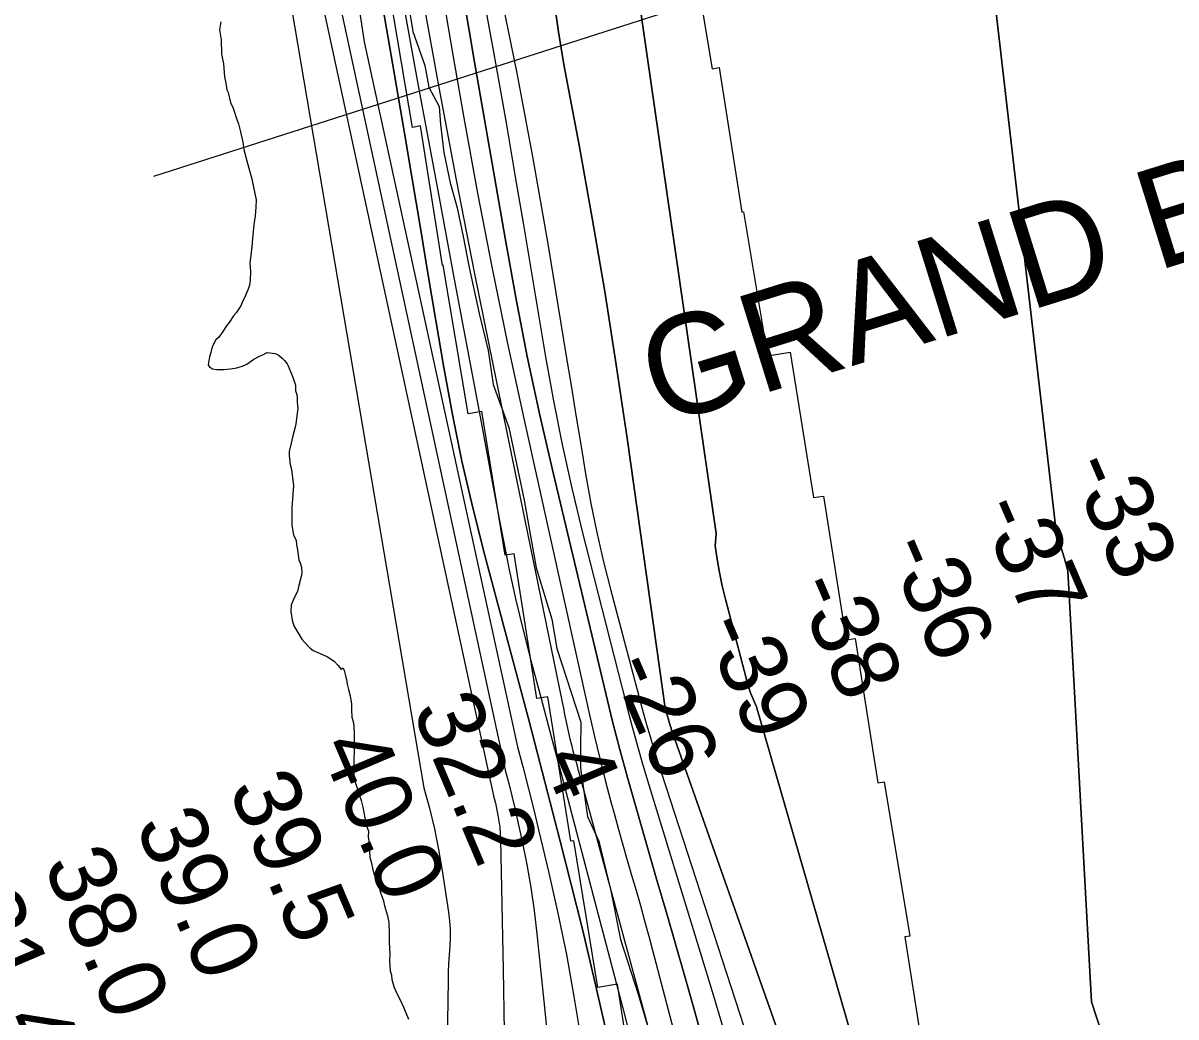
# Model space of a CAD drawing. Extents: x 3263578 to 3301413, y 764927 to 798602.
# Drawn here: x 3275974 to 3277128, y 788791 to 789786 of the extents above; entities that cross this region are included whole.
import ezdxf

# ---------------------------------------------------------------- set-up
doc = ezdxf.new("R2010")
doc.units = 0
for name, color, linetype in [('V-RIVR-EDGE', 7, 'Continuous'), ('V-RIVR-RANG', 7, 'Continuous'), ('V-RRAP-RVMT', 7, 'Continuous'), ('V-SITE-VEGE', 7, 'Continuous'), ('V-TOPO-DPTH', 7, 'Continuous'), ('V-TOPO-GNAM-IDEN', 7, 'Continuous'), ('V-TOPO-MAJR', 7, 'Continuous'), ('V-TOPO-MINR', 7, 'Continuous'), ('V-TOPO-WATR', 7, 'Continuous'), ('V-UTIL-LINE', 7, 'Continuous')]:
    doc.layers.add(name, color=color, linetype=linetype)

msp = doc.modelspace()

# ---------------------------------------------------------------- linework, layer by layer
at = {"layer": 'V-RIVR-EDGE'}
for points in [[(3276326.9, 790006.1), (3276364.1, 789777.4), (3276376.2, 789743.4), (3276380.1, 789721.7), (3276390.5, 789702.5), (3276391.7, 789684.3), (3276395.1, 789656.4), (3276401.6, 789626), (3276408.5, 789600.8), (3276414.5, 789572.1), (3276420.5, 789541.2), (3276430.4, 789495.1), (3276439.4, 789458.1), (3276444.6, 789424.2), (3276460.1, 789381.1), (3276475.6, 789308.5), (3276487.6, 789240.7), (3276503.1, 789189.3), (3276508.2, 789159.8), (3276532.4, 789086.2), (3276531.9, 789060.2), (3276531.8, 789040.2)], [(3276531.8, 789040.2), (3276539.1, 788991.9), (3276550.4, 788967.1), (3276562.4, 788917.5), (3276571.8, 788868.8), (3276589.5, 788814), (3276601.2, 788774.8), (3276604.6, 788737.5), (3276618.4, 788716.6), (3276625.7, 788692.6), (3276636.5, 788649.6), (3276636.9, 788619.1), (3276649.4, 788580.9), (3276650.6, 788563.9), (3276657.1, 788543.5), (3276654.5, 788525.2), (3276675.6, 788451.3), (3276683.7, 788408.6), (3276703.2, 788356.9), (3276718.2, 788297.7), (3276753.2, 788209.4), (3276769.1, 788145), (3276779.4, 788087.6), (3276791.9, 788028.9)]]:
    msp.add_lwpolyline(points, dxfattribs=at)
at = {"layer": 'V-RRAP-RVMT'}
for points in [[(3276641.3, 789874.1), (3276663.8, 789740.2), (3276670.6, 789741.3), (3276693.4, 789596.7), (3276695.1, 789597), (3276718.9, 789452.9), (3276741.8, 789456.5), (3276765.2, 789311), (3276775.2, 789312.5), (3276797.8, 789168.6), (3276806.6, 789170), (3276829.3, 789025.4), (3276835.9, 789026.4), (3276861.3, 788872.1)], [(3276488.3, 789109.8), (3276465.5, 789254.8), (3276456.5, 789253.3), (3276433.2, 789397), (3276419.4, 789394.7), (3276394.6, 789543.4), (3276393.8, 789543.3), (3276371.8, 789682.9), (3276363.8, 789681.5), (3276337.9, 789835.6)], [(3276790.8, 787962.4), (3276746, 788107), (3276752.7, 788109.1), (3276715.9, 788245.2), (3276709.5, 788243.4), (3276669.2, 788391.8), (3276665.8, 788391.1), (3276633.3, 788540.6), (3276631.5, 788540.3), (3276608.3, 788684.5), (3276590.9, 788681.8), (3276568.8, 788824), (3276549.4, 788820.8), (3276525.2, 788967.5), (3276522.2, 788967), (3276499.3, 789111.5), (3276488.3, 789109.8)], [(3276861.3, 788872.1), (3276856.6, 788871.4), (3276877.3, 788737.3), (3276894, 788740), (3276915.8, 788603.5), (3276940.9, 788608.9), (3276973.7, 788458.2), (3276969.7, 788457.3), (3277003.4, 788332.9), (3277006.8, 788333.8), (3277043.2, 788199.1), (3277050.8, 788201.5), (3277092.3, 788067.5)]]:
    msp.add_lwpolyline(points, dxfattribs=at)
at = {"layer": 'V-SITE-VEGE'}
for points in [[(3276172, 789787.2), (3276170.7, 789779.1), (3276172.4, 789769), (3276172.9, 789754.6), (3276174.7, 789745.2), (3276175.9, 789732.1), (3276177, 789725.8), (3276178.2, 789718.9), (3276179.5, 789716.4), (3276181.9, 789706.4), (3276184.3, 789700.7), (3276188, 789689.4), (3276189.8, 789685), (3276191.6, 789676.9), (3276194, 789666.8), (3276195.2, 789659.3), (3276198.2, 789648), (3276200, 789640.5), (3276203.1, 789629.8), (3276204.9, 789621.7), (3276207.3, 789609.1), (3276207.2, 789601.6), (3276206.5, 789592.8), (3276205.1, 789584.1), (3276203.8, 789570.3), (3276203.1, 789561.6), (3276201, 789546), (3276201.6, 789537.2), (3276201.5, 789528.4), (3276200.8, 789523.4), (3276199.5, 789519.7), (3276198.3, 789517.2), (3276195.7, 789510.9), (3276193.8, 789507.2), (3276192.5, 789503.5), (3276190.6, 789501), (3276187.4, 789496), (3276184.9, 789492.9), (3276180.4, 789486.1), (3276177.9, 789482.9), (3276174.1, 789477.3), (3276172.2, 789474.2), (3276169.7, 789471.1), (3276167.1, 789468.7), (3276163.3, 789461.8), (3276162, 789456.2), (3276160.7, 789451.8), (3276159.4, 789443.7), (3276160.6, 789441.8), (3276163.7, 789439.9), (3276168.1, 789439.2), (3276175, 789439.2), (3276181.9, 789439.7), (3276188.2, 789440.9), (3276194.4, 789442.7), (3276198.2, 789444.6), (3276205.1, 789449.5), (3276210.8, 789452.6), (3276214, 789453.8), (3276218.4, 789456.3), (3276226.5, 789455), (3276229.6, 789453.7), (3276233.3, 789450.5), (3276235.8, 789448), (3276238.3, 789444.8), (3276239.5, 789442.9), (3276243.8, 789432.3)], [(3276243.8, 789432.3), (3276245, 789428.5), (3276246.8, 789423.5), (3276246.8, 789417.8), (3276248, 789414.1), (3276248.6, 789410.3), (3276248.6, 789406.6), (3276249.1, 789400.3), (3276247.1, 789384.7), (3276246.5, 789381.5), (3276243.9, 789371.5), (3276242.5, 789365.3), (3276240.6, 789357.2), (3276240.6, 789352.8), (3276241.1, 789347.8), (3276241.1, 789345.3), (3276242.9, 789339), (3276244.7, 789322.7), (3276244.6, 789319), (3276243.9, 789309), (3276243.2, 789301.4), (3276243, 789283.3), (3276244.8, 789273.3), (3276247.3, 789268.2), (3276247.9, 789263.8), (3276248.5, 789260.7), (3276249, 789256.3), (3276249.6, 789253.2), (3276250.2, 789248.8), (3276251.4, 789245.7), (3276252.7, 789241.3), (3276253.2, 789235.6), (3276252.6, 789231.9), (3276250, 789223.1), (3276248.7, 789216.9), (3276245.5, 789210.7), (3276242.3, 789203.2), (3276242.2, 789196.9), (3276243.4, 789188.2), (3276245.2, 789182.5), (3276253.2, 789169.3), (3276258.8, 789163), (3276261.3, 789160.4), (3276264.4, 789157.9), (3276273.8, 789154.1), (3276278.7, 789151.5), (3276285.6, 789147.1), (3276289.3, 789143.3), (3276291.2, 789140.8), (3276292.4, 789138.9), (3276294.3, 789140.7), (3276295.5, 789138.2), (3276296.1, 789135.1), (3276296.7, 789132.6), (3276297.9, 789128.8), (3276298.5, 789124.4), (3276299.7, 789118.8), (3276301.5, 789112.5), (3276302.7, 789104.4), (3276302.7, 789098.7), (3276303.2, 789091.2), (3276304.4, 789086.8), (3276305, 789082.4), (3276305.6, 789074.3), (3276305.2, 789032.3), (3276306.4, 789029.2), (3276306.4, 789026.1), (3276308.2, 789021.1), (3276312.5, 789007.9), (3276314.3, 789001), (3276317.3, 788985.3), (3276318.5, 788980.9), (3276319.7, 788977.1), (3276319.6, 788971.5), (3276320.2, 788967.1), (3276320.2, 788961.5), (3276320.7, 788957.1), (3276321.3, 788950.8), (3276322.5, 788946.4), (3276323.7, 788940.2), (3276325.5, 788933.9), (3276328, 788927.6), (3276331, 788918.8), (3276331.6, 788916.3), (3276334.7, 788907.5), (3276335.9, 788902.5), (3276338.9, 788892.5), (3276340.1, 788885.6), (3276340.6, 788874.3), (3276340.6, 788866.2), (3276341.1, 788854.3), (3276341, 788847.4), (3276341.5, 788837.3), (3276342.8, 788833), (3276343.3, 788828.6), (3276345.2, 788821.7), (3276347.6, 788816), (3276351.9, 788807.8), (3276355, 788800.9), (3276357.4, 788794.6), (3276359.9, 788789)]]:
    msp.add_lwpolyline(points, dxfattribs=at)
at = {"layer": 'V-TOPO-DPTH'}
for points in [[(3276263.1, 791486.1), (3276281.5, 791369.4), (3276296.2, 791282.2), (3276312.2, 791195.2), (3276330.2, 791108.6), (3276349.4, 791022.2), (3276496.8, 790393.4), (3276501.1, 790375.8), (3276505.8, 790358.2), (3276510.8, 790340.7), (3276516.2, 790323.3), (3276667.7, 789275), (3276666.8, 789262.8), (3276668.7, 789249.3), (3276671, 789235.9), (3276673.8, 789222.6), (3276677, 789209.3), (3276697.6, 789130.3), (3276699.7, 789123), (3276702.1, 789115.7), (3276704.9, 789108.6), (3276708, 789101.5), (3277018.3, 788026.6)], [(3277018.3, 788026.6), (3276708, 789101.5), (3276704.9, 789108.6), (3276702.1, 789115.7), (3276699.7, 789123), (3276697.6, 789130.3), (3276677, 789209.3), (3276673.8, 789222.6), (3276671, 789235.9), (3276668.7, 789249.3), (3276666.8, 789262.8), (3276667.7, 789275), (3276516.2, 790323.3), (3276510.8, 790340.7), (3276505.8, 790358.2), (3276501.1, 790375.8), (3276496.8, 790393.4), (3276349.4, 791022.2), (3276330.2, 791108.6), (3276312.2, 791195.2), (3276296.2, 791282.2), (3276281.5, 791369.4), (3276263.1, 791486.1)], [(3277461.6, 787869.1), (3277332.1, 788106.4), (3277323.7, 788122.2), (3277315.6, 788138.1), (3277307.9, 788154.2), (3277300.4, 788170.4), (3277187.9, 788420.3), (3277147.4, 788515.2), (3277109.4, 788611), (3277075.1, 788708.2), (3277043.2, 788806.3), (3277019.6, 789237.6), (3277015.9, 789250.9), (3277011.9, 789264), (3277007.7, 789277.1), (3276935.5, 789903.1)], [(3276935.5, 789903.1), (3277007.7, 789277.1), (3277011.9, 789264), (3277015.9, 789250.9), (3277019.6, 789237.6), (3277043.2, 788806.3), (3277075.1, 788708.2), (3277109.4, 788611), (3277147.4, 788515.2), (3277187.9, 788420.3), (3277300.4, 788170.4), (3277307.9, 788154.2), (3277315.6, 788138.1), (3277323.7, 788122.2), (3277332.1, 788106.4), (3277461.6, 787869.1)], [(3276556.7, 788781.2), (3276545.4, 788830.8), (3276533.5, 788880.3), (3276511.6, 788967.1), (3276504, 788996.8), (3276496.4, 789026.5), (3276488.6, 789056.2), (3276480.8, 789085.9), (3276435.8, 789254.4), (3276424.1, 789300.7), (3276413.3, 789347.3), (3276403.8, 789394.1), (3276395.2, 789441.2), (3276387.3, 789488.3), (3276379.3, 789535.5), (3276371.4, 789582.7), (3276363.4, 789629.9), (3276355.7, 789675.6), (3276343.8, 789745.6), (3276331.7, 789815.6)], [(3276373.4, 789813.8), (3276390.3, 789721.3), (3276407.6, 789629), (3276425.7, 789536.7), (3276444.2, 789444.6), (3276513.5, 789106.2), (3276514.8, 789100.1), (3276516, 789094), (3276517.3, 789087.9), (3276518.6, 789081.8), (3276519.9, 789075.6), (3276521.3, 789069.6), (3276522.8, 789063.5), (3276524.4, 789057.4), (3276528.1, 789043.8), (3276528.5, 789042.1), (3276529, 789040.4), (3276529.4, 789038.8), (3276529.9, 789037.1), (3276617.6, 788714.2)], [(3276373.4, 789813.8), (3276390.3, 789721.3), (3276407.6, 789629), (3276425.7, 789536.7), (3276444.2, 789444.6), (3276513.5, 789106.2), (3276514.8, 789100.1), (3276516, 789094), (3276517.3, 789087.9), (3276518.6, 789081.8), (3276519.9, 789075.6), (3276521.3, 789069.6), (3276522.8, 789063.5), (3276524.4, 789057.4), (3276528.1, 789043.8), (3276528.5, 789042.1), (3276529, 789040.4), (3276529.4, 789038.8), (3276529.9, 789037.1), (3276617.6, 788714.2)], [(3276450.9, 789820.7), (3276468.4, 789735.7), (3276484.3, 789650.4), (3276499.2, 789564.9), (3276517.7, 789452.6), (3276522.6, 789423.1), (3276527.4, 789393.6), (3276532.3, 789364.1), (3276537.1, 789334.6), (3276542.4, 789305.2), (3276548.2, 789275.9), (3276554.9, 789246.8), (3276562.2, 789217.9), (3276594.8, 789095.8), (3276598.1, 789083.9), (3276601.5, 789072), (3276605.1, 789060.2), (3276608.8, 789048.4), (3276695.2, 788781.5)], [(3276450.9, 789820.7), (3276468.4, 789735.7), (3276484.3, 789650.4), (3276499.2, 789564.9), (3276517.7, 789452.6), (3276522.6, 789423.1), (3276527.4, 789393.6), (3276532.3, 789364.1), (3276537.1, 789334.6), (3276542.4, 789305.2), (3276548.2, 789275.9), (3276554.9, 789246.8), (3276562.2, 789217.9), (3276594.8, 789095.8), (3276598.1, 789083.9), (3276601.5, 789072), (3276605.1, 789060.2), (3276608.8, 789048.4), (3276695.2, 788781.5)], [(3276784.9, 788619.3), (3276622.7, 789079.4), (3276622.5, 789080.2), (3276622.2, 789081.1), (3276621.9, 789081.9), (3276621.6, 789082.8), (3276618.3, 789094.5), (3276617.6, 789096.9), (3276617, 789099.4), (3276616.5, 789102), (3276616, 789104.5), (3276615.6, 789107.1), (3276615.2, 789109.6), (3276614.9, 789112.2), (3276614.5, 789114.7), (3276578.6, 789370.5), (3276567.7, 789443.9), (3276556.2, 789517.3), (3276543.7, 789590.5), (3276530.5, 789663.6), (3276515.3, 789744.4), (3276509.8, 789777.1), (3276505.2, 789809.9)], [(3276784.9, 788619.3), (3276622.7, 789079.4), (3276622.5, 789080.2), (3276622.2, 789081.1), (3276621.9, 789081.9), (3276621.6, 789082.8), (3276618.3, 789094.5), (3276617.6, 789096.9), (3276617, 789099.4), (3276616.5, 789102), (3276616, 789104.5), (3276615.6, 789107.1), (3276615.2, 789109.6), (3276614.9, 789112.2), (3276614.5, 789114.7), (3276578.6, 789370.5), (3276567.7, 789443.9), (3276556.2, 789517.3), (3276543.7, 789590.5), (3276530.5, 789663.6), (3276515.3, 789744.4), (3276509.8, 789777.1), (3276505.2, 789809.9)], [(3276653.4, 788771), (3276644.6, 788802.5), (3276635.5, 788833.9), (3276626.5, 788865.4), (3276617.5, 788896.8), (3276608.4, 788928.2), (3276586.8, 789002.8), (3276578.9, 789030.8), (3276571.3, 789058.8), (3276564.1, 789086.8), (3276557.2, 789115), (3276504.8, 789334.5), (3276491.3, 789393.3), (3276478.7, 789452.2), (3276467.2, 789511.3), (3276456.4, 789570.6), (3276446.2, 789630), (3276436, 789689.4), (3276425.7, 789748.8), (3276415.4, 789808.2)], [(3276653.4, 788771), (3276644.6, 788802.5), (3276635.5, 788833.9), (3276626.5, 788865.4), (3276617.5, 788896.8), (3276608.4, 788928.2), (3276586.8, 789002.8), (3276578.9, 789030.8), (3276571.3, 789058.8), (3276564.1, 789086.8), (3276557.2, 789115), (3276504.8, 789334.5), (3276491.3, 789393.3), (3276478.7, 789452.2), (3276467.2, 789511.3), (3276456.4, 789570.6), (3276446.2, 789630), (3276436, 789689.4), (3276425.7, 789748.8), (3276415.4, 789808.2)]]:
    msp.add_lwpolyline(points, dxfattribs=at)
at = {"layer": 'V-TOPO-MAJR'}
msp.add_lwpolyline([(3276223.4, 790038.2), (3276445, 789012.4), (3276445.9, 789008.8), (3276446.8, 789005.3), (3276447.5, 789001.8), (3276448.3, 788998.2), (3276449.3, 788993.2), (3276450.3, 788987.1), (3276451.1, 788981), (3276451.6, 788974.9), (3276451.9, 788968.7), (3276454.5, 788838.6), (3276454.9, 788818), (3276455.3, 788797.3), (3276455.5, 788776.7)], dxfattribs=at)
at = {"layer": 'V-TOPO-MINR'}
for points in [[(3276263.1, 791486.1), (3276281.5, 791369.4), (3276296.2, 791282.2), (3276312.2, 791195.2), (3276330.2, 791108.6), (3276349.4, 791022.2), (3276496.8, 790393.4), (3276501.1, 790375.8), (3276505.8, 790358.2), (3276510.8, 790340.7), (3276516.2, 790323.3), (3276667.7, 789275), (3276666.8, 789262.8), (3276668.7, 789249.3), (3276671, 789235.9), (3276673.8, 789222.6), (3276677, 789209.3), (3276697.6, 789130.3), (3276699.7, 789123), (3276702.1, 789115.7), (3276704.9, 789108.6), (3276708, 789101.5), (3277018.3, 788026.6)], [(3276178.2, 790182.5), (3276375.2, 789020.5), (3276380.8, 789000.1), (3276385.8, 788979.6), (3276390, 788958.8), (3276393.6, 788937.9), (3276400, 788896), (3276401, 788887.5), (3276401.6, 788879), (3276401.6, 788870.4), (3276401.1, 788861.9), (3276400.5, 788853.3), (3276399.9, 788844.7), (3276399.6, 788836.1), (3276399.4, 788827.6), (3276397.8, 788725.5)], [(3276267, 789916.1), (3276457, 789037), (3276460.2, 789024.7), (3276463.3, 789012.4), (3276466.2, 789000), (3276469, 788987.7), (3276473.6, 788966.8), (3276478.3, 788943.9), (3276482.4, 788920.9), (3276485.7, 788897.7), (3276488.4, 788874.5), (3276496.2, 788797.2), (3276499.9, 788759.8)], [(3277461.6, 787869.1), (3277332.1, 788106.4), (3277323.7, 788122.2), (3277315.6, 788138.1), (3277307.9, 788154.2), (3277300.4, 788170.4), (3277187.9, 788420.3), (3277147.4, 788515.2), (3277109.4, 788611), (3277075.1, 788708.2), (3277043.2, 788806.3), (3277019.6, 789237.6), (3277015.9, 789250.9), (3277011.9, 789264), (3277007.7, 789277.1), (3276935.5, 789903.1)], [(3276431.2, 789831.5), (3276444.7, 789758.7), (3276457.5, 789685.9), (3276467.3, 789628), (3276474.8, 789584), (3276482.2, 789539.9), (3276489.6, 789495.9), (3276497, 789451.8), (3276504.9, 789407.9), (3276513.6, 789364.1), (3276523.3, 789320.5), (3276533.7, 789277.1), (3276577.5, 789104.5), (3276582.5, 789085.2), (3276587.8, 789066), (3276593.3, 789046.8), (3276599, 789027.8), (3276651.4, 788857.1), (3276665, 788812.2), (3276678.3, 788767.2)], [(3276308.1, 789815.8), (3276315.4, 789767), (3276469, 789061.5), (3276474.5, 789040.5), (3276479.9, 789019.5), (3276485.1, 788998.4), (3276490.2, 788977.3), (3276499.9, 788936.7), (3276509.2, 788895.2), (3276517.9, 788853.6), (3276525.4, 788811.7), (3276532.3, 788769.7)], [(3276331.7, 789815.6), (3276343.8, 789745.6), (3276355.7, 789675.6), (3276363.4, 789629.9), (3276371.4, 789582.7), (3276379.3, 789535.5), (3276387.3, 789488.3), (3276395.2, 789441.2), (3276403.8, 789394.1), (3276413.3, 789347.3), (3276424.1, 789300.7), (3276435.8, 789254.4), (3276480.8, 789085.9), (3276488.6, 789056.2), (3276496.4, 789026.5), (3276504, 788996.8), (3276511.6, 788967.1), (3276533.5, 788880.3), (3276545.4, 788830.8), (3276556.7, 788781.2)], [(3276352.2, 789819), (3276370, 789721.3), (3276388.1, 789623.6), (3276406.2, 789525.9), (3276431.4, 789391.7), (3276437.1, 789361.1), (3276442.9, 789330.5), (3276448.7, 789299.9), (3276454.5, 789269.3), (3276460.6, 789238.8), (3276467.2, 789208.4), (3276474.5, 789178.2), (3276482.3, 789148), (3276492.5, 789110), (3276502.7, 789071.8), (3276512.8, 789033.5), (3276523, 788995.3), (3276533, 788957.1), (3276574.3, 788799.9), (3276586.4, 788752.4)], [(3276450.9, 789820.7), (3276468.4, 789735.7), (3276484.3, 789650.4), (3276499.2, 789564.9), (3276517.7, 789452.6), (3276522.6, 789423.1), (3276527.4, 789393.6), (3276532.3, 789364.1), (3276537.1, 789334.6), (3276542.4, 789305.2), (3276548.2, 789275.9), (3276554.9, 789246.8), (3276562.2, 789217.9), (3276594.8, 789095.8), (3276598.1, 789083.9), (3276601.5, 789072), (3276605.1, 789060.2), (3276608.8, 789048.4), (3276695.2, 788781.5)], [(3276505.2, 789809.9), (3276509.8, 789777.1), (3276515.3, 789744.4), (3276530.5, 789663.6), (3276543.7, 789590.5), (3276556.2, 789517.3), (3276567.7, 789443.9), (3276578.6, 789370.5), (3276614.5, 789114.7), (3276614.9, 789112.2), (3276615.2, 789109.6), (3276615.6, 789107.1), (3276616, 789104.5), (3276616.5, 789102), (3276617, 789099.4), (3276617.6, 789096.9), (3276618.3, 789094.5), (3276621.6, 789082.8), (3276621.9, 789081.9), (3276622.2, 789081.1), (3276622.5, 789080.2), (3276622.7, 789079.4), (3276784.9, 788619.3)], [(3276415.4, 789808.2), (3276425.7, 789748.8), (3276436, 789689.4), (3276446.2, 789630), (3276456.4, 789570.6), (3276467.2, 789511.3), (3276478.7, 789452.2), (3276491.3, 789393.3), (3276504.8, 789334.5), (3276557.2, 789115), (3276564.1, 789086.8), (3276571.3, 789058.8), (3276578.9, 789030.8), (3276586.8, 789002.8), (3276608.4, 788928.2), (3276617.5, 788896.8), (3276626.5, 788865.4), (3276635.5, 788833.9), (3276644.6, 788802.5), (3276653.4, 788771)], [(3276396.7, 789797.2), (3276404.6, 789752), (3276415.3, 789691.1), (3276429, 789615.6), (3276443.5, 789540.2), (3276458.9, 789465.1), (3276475.1, 789390), (3276541, 789093.6), (3276546, 789071.8), (3276551.2, 789050), (3276556.7, 789028.3), (3276562.4, 789006.6), (3276565.9, 788993.9), (3276570.1, 788978.7), (3276574.3, 788963.4), (3276578.7, 788948.2), (3276583.1, 788933.1), (3276587.6, 788917.9), (3276591.9, 788902.7), (3276596.1, 788887.4), (3276600.2, 788872.2), (3276667, 788618)]]:
    msp.add_lwpolyline(points, dxfattribs=at)
at = {"layer": 'V-TOPO-WATR'}
msp.add_lwpolyline([(3276373.4, 789813.8), (3276390.3, 789721.3), (3276407.6, 789629), (3276425.7, 789536.7), (3276444.2, 789444.6), (3276513.5, 789106.2), (3276514.8, 789100.1), (3276516, 789094), (3276517.3, 789087.9), (3276518.6, 789081.8), (3276519.9, 789075.6), (3276521.3, 789069.6), (3276522.8, 789063.5), (3276524.4, 789057.4), (3276528.1, 789043.8), (3276528.5, 789042.1), (3276529, 789040.4), (3276529.4, 789038.8), (3276529.9, 789037.1), (3276617.6, 788714.2)], dxfattribs=at)
at = {"layer": 'V-UTIL-LINE'}
msp.add_lwpolyline([(3276105.2, 789632.5), (3281091.1, 791231.4)], dxfattribs=at)

# ---------------------------------------------------------------- texts
at = {"layer": 'V-RIVR-RANG'}
for s, rotation, p in [('-33', 293.2004, (3277019.6, 789342.6)), ('-37', 293.2004, (3276928.9, 789300.4)), ('-36', 293.2004, (3276836.9, 789261.1)), ('-38', 293.2004, (3276744.7, 789222.3)), ('-39', 293.2004, (3276653.1, 789182.3)), ('-26', 293.2004, (3276561.2, 789142.8)), ('32.2', 292.9883, (3276363, 789098.7)), ('40.0', 292.9883, (3276269.9, 789062.1)), ('4', 293.2004, (3276492.4, 789049.4)), ('39.5', 292.9883, (3276179.1, 789020.1)), ('39.0', 292.9883, (3276086, 788983.5)), ('38.0', 292.9883, (3275994, 788944.2)), ('31.4', 292.9883, (3275903.2, 788902.3))]:
    msp.add_text(s, height=67, rotation=rotation, dxfattribs=at).set_placement(p)
at = {"layer": 'V-TOPO-GNAM-IDEN'}
msp.add_text('GRAND BAY LANDING', height=100, rotation=17.3212, dxfattribs=at).set_placement((3276611.7, 789382.6))

doc.saveas('drawing.dxf')
